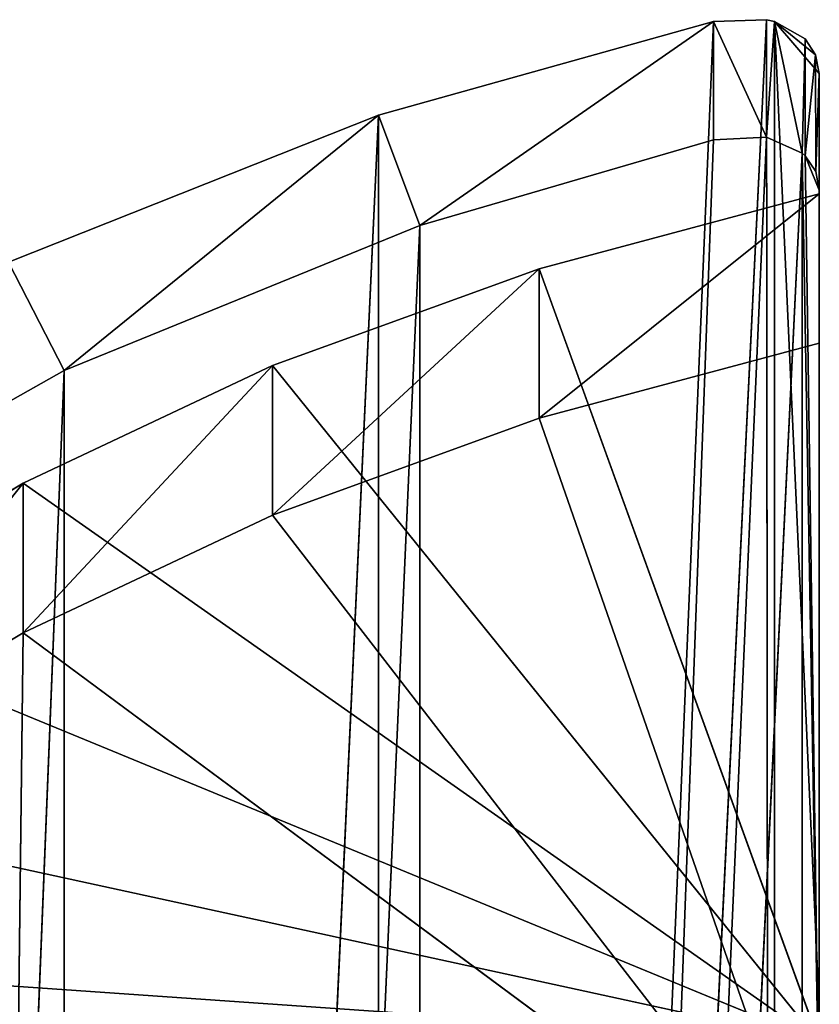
# Model space of a CAD drawing. Extents: x 257 to 312, y 0 to 136.
# Tile 368 of 656: x 269 to 277, y 103 to 112. Entities that reach past the tile are written whole.
import ezdxf

# ---------------------------------------------------------------- set-up
doc = ezdxf.new("R2010")
doc.units = 0
doc.header["$LTSCALE"] = 25.4
doc.layers.get('0').update_dxf_attribs({"color": 13, "linetype": 'CONTINUOUS'})

# ---------------------------------------------------------------- blocks, each defined once
blk = doc.blocks.new('MONO-I-KINKIET-PRZEW_D-778')
at = {"color": 7}
for p, q in [((46.1931, 124.873, 1459.41), (43.155, 48.9135, 1531.9431)), ((46.1931, 124.873, 1459.41), (43.155, 48.9135, 1531.9431)), ((43.155, 123.1598, 1457.6969), (39.7896, 47.5397, 1530.5692)), ((43.155, 123.1598, 1457.6969), (39.7896, 47.5397, 1530.5692)), ((43.155, 123.1598, 1457.6969), (43.155, 48.9135, 1531.9431)), ((43.155, 123.1598, 1457.6969), (43.155, 48.9135, 1531.9431)), ((43.6823, 122.1325, 1456.6697), (40.1812, 46.4969, 1529.5265)), ((43.6823, 122.1325, 1456.6697), (40.1812, 46.4969, 1529.5265)), ((39.7896, 121.7859, 1456.323), (36.1723, 46.8553, 1529.2458)), ((39.7896, 121.7859, 1456.323), (36.1723, 46.8553, 1529.2458)), ((36.5087, 46.7056, 1529.5457), (39.7896, 121.7859, 1456.323)), ((36.5087, 46.7056, 1529.5457), (39.7896, 121.7859, 1456.323)), ((39.7896, 121.7859, 1456.323), (37.0087, 46.7292, 1529.7588)), ((39.7896, 121.7859, 1456.323), (37.0087, 46.7292, 1529.7588)), ((39.7896, 121.7859, 1456.323), (39.7896, 47.5397, 1530.5692)), ((39.7896, 121.7859, 1456.323), (39.7896, 47.5397, 1530.5692)), ((36.1723, 120.782, 1455.3191), (36.1723, 46.8553, 1529.2458)), ((36.1723, 120.782, 1455.3191), (36.1723, 46.8553, 1529.2458)), ((40.1812, 120.7431, 1455.2803), (36.5087, 45.5941, 1528.4341)), ((40.1812, 120.7431, 1455.2803), (36.5087, 45.5941, 1528.4341)), ((40.1812, 120.7431, 1455.2803), (37.0087, 45.6105, 1528.64)), ((40.1812, 120.7431, 1455.2803), (37.0087, 45.6105, 1528.64)), ((40.1812, 120.7431, 1455.2803), (40.1812, 46.4969, 1529.5265)), ((40.1812, 120.7431, 1455.2803), (40.1812, 46.4969, 1529.5265)), ((36.4314, 119.729, 1454.2661), (36.4314, 45.6125, 1528.3826)), ((36.4314, 119.729, 1454.2661), (36.4314, 45.6125, 1528.3826)), ((36.4314, 119.729, 1454.2661), (36.5087, 45.5941, 1528.4341)), ((36.4314, 119.729, 1454.2661), (36.5087, 45.5941, 1528.4341)), ((36.0087, 48.6546, 1528.8556), (36.0087, 56.973, 1537.1741)), ((36.0087, 56.973, 1537.1741), (38.6608, 49.3635, 1529.5646)), ((43.541, 51.393, 1531.5941), (36.0087, 56.973, 1537.1741)), ((43.541, 51.393, 1531.5941), (36.0087, 56.973, 1537.1741)), ((41.1824, 50.2803, 1530.4813), (36.0087, 56.973, 1537.1741)), ((41.1824, 50.2803, 1530.4813), (36.0087, 56.973, 1537.1741)), ((36.0087, 56.973, 1537.1741), (38.6608, 49.3635, 1529.5646)), ((36.0087, 48.6546, 1528.8556), (36.0087, 56.973, 1537.1741)), ((43.541, 51.393, 1531.5941), (43.6087, 56.973, 1537.1741)), ((43.541, 51.393, 1531.5941), (43.6087, 56.973, 1537.1741)), ((36.0087, 56.0464, 1519.9841), (36.1723, 46.8553, 1529.2458)), ((36.0087, 56.0464, 1519.9841), (36.1723, 46.8553, 1529.2458)), ((36.0087, 56.0464, 1519.9841), (36.1428, 46.8827, 1529.2054)), ((36.0087, 56.0464, 1519.9841), (36.1428, 46.8827, 1529.2054)), ((36.0087, 56.0464, 1519.9841), (36.0087, 47.2076, 1528.8229)), ((36.0087, 46.1026, 1527.7179), (36.0087, 56.0464, 1519.9841)), ((36.0087, 46.1026, 1527.7179), (36.0087, 56.0464, 1519.9841)), ((36.0087, 56.0464, 1519.9841), (36.0087, 47.2076, 1528.8229)), ((36.0087, 55.5528, 1538.0066), (36.0087, 48.6546, 1528.8556)), ((36.0087, 55.5528, 1538.0066), (36.0087, 48.6546, 1528.8556)), ((36.0087, 55.2649, 1538.2944), (36.0087, 47.2403, 1530.2699)), ((38.6608, 47.9493, 1530.9789), (36.0087, 55.2649, 1538.2944)), ((41.1824, 48.8661, 1531.8956), (36.0087, 55.2649, 1538.2944)), ((38.6608, 47.9493, 1530.9789), (36.0087, 55.2649, 1538.2944)), ((41.1824, 48.8661, 1531.8956), (36.0087, 55.2649, 1538.2944)), ((43.541, 49.9788, 1533.0083), (36.0087, 55.2649, 1538.2944)), ((43.541, 49.9788, 1533.0083), (36.0087, 55.2649, 1538.2944)), ((45.7062, 51.2733, 1534.3027), (36.0087, 55.2649, 1538.2944)), ((47.6502, 52.7328, 1535.7623), (36.0087, 55.2649, 1538.2944)), ((45.7062, 51.2733, 1534.3027), (36.0087, 55.2649, 1538.2944)), ((47.6502, 52.7328, 1535.7623), (36.0087, 55.2649, 1538.2944)), ((49.348, 54.3385, 1537.368), (36.0087, 55.2649, 1538.2944)), ((49.348, 54.3385, 1537.368), (36.0087, 55.2649, 1538.2944)), ((36.0087, 55.2649, 1538.2944), (36.0087, 47.2403, 1530.2699)), ((36.0087, 55.2649, 1538.2944), (36.0087, 48.6546, 1528.8556)), ((36.0087, 55.2649, 1538.2944), (36.0087, 48.6546, 1528.8556)), ((36.0087, 46.1026, 1527.7179), (36.0087, 54.9414, 1518.879)), ((36.0087, 54.9414, 1518.879), (36.4314, 45.6125, 1528.3826)), ((36.0087, 54.9414, 1518.879), (36.4314, 45.6125, 1528.3826)), ((36.0087, 46.1026, 1527.7179), (36.0087, 54.9414, 1518.879)), ((43.541, 51.393, 1531.5941), (45.7062, 52.6875, 1532.8885)), ((45.7062, 52.6875, 1532.8885), (43.541, 49.9788, 1533.0083)), ((45.7062, 52.6875, 1532.8885), (43.541, 49.9788, 1533.0083)), ((43.541, 51.393, 1531.5941), (45.7062, 52.6875, 1532.8885)), ((41.1824, 50.2803, 1530.4813), (43.541, 51.393, 1531.5941)), ((43.541, 51.393, 1531.5941), (41.1824, 48.8661, 1531.8956)), ((43.541, 51.393, 1531.5941), (41.1824, 48.8661, 1531.8956)), ((41.1824, 50.2803, 1530.4813), (43.541, 51.393, 1531.5941)), ((43.541, 51.393, 1531.5941), (43.541, 49.9788, 1533.0083)), ((43.541, 51.393, 1531.5941), (43.541, 49.9788, 1533.0083)), ((45.7062, 51.2733, 1534.3027), (43.541, 49.9788, 1533.0083)), ((45.7062, 51.2733, 1534.3027), (43.541, 49.9788, 1533.0083)), ((46.1931, 50.6268, 1533.6562), (43.155, 48.9135, 1531.9431)), ((46.1931, 50.6268, 1533.6562), (43.155, 48.9135, 1531.9431)), ((38.6608, 49.3635, 1529.5646), (41.1824, 50.2803, 1530.4813)), ((41.1824, 50.2803, 1530.4813), (38.6608, 47.9493, 1530.9789)), ((41.1824, 50.2803, 1530.4813), (38.6608, 47.9493, 1530.9789)), ((38.6608, 49.3635, 1529.5646), (41.1824, 50.2803, 1530.4813)), ((41.1824, 50.2803, 1530.4813), (41.1824, 48.8661, 1531.8956)), ((41.1824, 50.2803, 1530.4813), (41.1824, 48.8661, 1531.8956)), ((43.541, 49.9788, 1533.0083), (41.1824, 48.8661, 1531.8956)), ((43.541, 49.9788, 1533.0083), (41.1824, 48.8661, 1531.8956)), ((36.0087, 48.6546, 1528.8556), (38.6608, 49.3635, 1529.5646)), ((38.6608, 49.3635, 1529.5646), (36.0087, 47.2403, 1530.2699)), ((38.6608, 49.3635, 1529.5646), (36.0087, 47.2403, 1530.2699)), ((36.0087, 48.6546, 1528.8556), (38.6608, 49.3635, 1529.5646)), ((38.6608, 49.3635, 1529.5646), (38.6608, 47.9493, 1530.9789)), ((38.6608, 49.3635, 1529.5646), (38.6608, 47.9493, 1530.9789)), ((43.155, 48.9135, 1531.9431), (39.7896, 47.5397, 1530.5692)), ((43.155, 48.9135, 1531.9431), (39.7896, 47.5397, 1530.5692)), ((40.1812, 46.4969, 1529.5265), (43.155, 48.9135, 1531.9431)), ((40.1812, 46.4969, 1529.5265), (43.155, 48.9135, 1531.9431)), ((43.6823, 47.8863, 1530.9158), (43.155, 48.9135, 1531.9431)), ((43.6823, 47.8863, 1530.9158), (43.155, 48.9135, 1531.9431)), ((41.1824, 48.8661, 1531.8956), (38.6608, 47.9493, 1530.9789)), ((41.1824, 48.8661, 1531.8956), (38.6608, 47.9493, 1530.9789)), ((36.0087, 47.2403, 1530.2699), (36.0087, 48.6546, 1528.8556)), ((36.0087, 47.2403, 1530.2699), (36.0087, 48.6546, 1528.8556)), ((38.6608, 47.9493, 1530.9789), (36.0087, 47.2403, 1530.2699)), ((38.6608, 47.9493, 1530.9789), (36.0087, 47.2403, 1530.2699)), ((40.1812, 46.4969, 1529.5265), (43.6823, 47.8863, 1530.9158)), ((40.1812, 46.4969, 1529.5265), (43.6823, 47.8863, 1530.9158)), ((37.0087, 45.6105, 1528.64), (39.7896, 47.5397, 1530.5692)), ((39.7896, 47.5397, 1530.5692), (37.0087, 46.7292, 1529.7588)), ((37.0087, 45.6105, 1528.64), (39.7896, 47.5397, 1530.5692)), ((39.7896, 47.5397, 1530.5692), (37.0087, 46.7292, 1529.7588)), ((40.1812, 46.4969, 1529.5265), (39.7896, 47.5397, 1530.5692)), ((40.1812, 46.4969, 1529.5265), (39.7896, 47.5397, 1530.5692)), ((36.0087, 47.2076, 1528.8229), (36.1428, 46.8827, 1529.2054)), ((36.0087, 47.2076, 1528.8229), (36.1428, 46.8827, 1529.2054)), ((36.0087, 47.2076, 1528.8229), (36.0429, 47.0315, 1529.0135)), ((36.0087, 46.1026, 1527.7179), (36.0087, 47.2076, 1528.8229)), ((36.0087, 46.1026, 1527.7179), (36.0087, 47.2076, 1528.8229)), ((36.0087, 47.2076, 1528.8229), (36.0429, 47.0315, 1529.0135)), ((36.0087, 46.1026, 1527.7179), (36.0429, 47.0315, 1529.0135)), ((36.0087, 46.1026, 1527.7179), (36.0429, 47.0315, 1529.0135)), ((36.0429, 47.0315, 1529.0135), (36.1428, 46.8827, 1529.2054)), ((36.0432, 45.9254, 1527.9089), (36.0429, 47.0315, 1529.0135)), ((36.0432, 45.9254, 1527.9089), (36.0429, 47.0315, 1529.0135)), ((36.0429, 47.0315, 1529.0135), (36.1428, 46.8827, 1529.2054)), ((36.0432, 45.9254, 1527.9089), (36.1428, 46.8827, 1529.2054)), ((36.0432, 45.9254, 1527.9089), (36.1428, 46.8827, 1529.2054)), ((36.1426, 45.7761, 1528.0985), (36.1428, 46.8827, 1529.2054)), ((36.1426, 45.7761, 1528.0985), (36.1428, 46.8827, 1529.2054)), ((36.1426, 45.7761, 1528.0985), (36.1723, 46.8553, 1529.2458)), ((36.1426, 45.7761, 1528.0985), (36.1723, 46.8553, 1529.2458)), ((36.1428, 46.8827, 1529.2054), (36.1723, 46.8553, 1529.2458)), ((36.1428, 46.8827, 1529.2054), (36.1723, 46.8553, 1529.2458)), ((36.1723, 46.8553, 1529.2458), (36.5087, 46.7056, 1529.5457)), ((36.4314, 45.6125, 1528.3826), (36.1723, 46.8553, 1529.2458)), ((36.4314, 45.6125, 1528.3826), (36.1723, 46.8553, 1529.2458)), ((36.1723, 46.8553, 1529.2458), (36.5087, 46.7056, 1529.5457)), ((36.4314, 45.6125, 1528.3826), (36.5087, 46.7056, 1529.5457)), ((36.4314, 45.6125, 1528.3826), (36.5087, 46.7056, 1529.5457)), ((36.5087, 46.7056, 1529.5457), (37.0087, 46.7292, 1529.7588)), ((36.5087, 46.7056, 1529.5457), (37.0087, 46.7292, 1529.7588)), ((36.5087, 45.5941, 1528.4341), (36.5087, 46.7056, 1529.5457)), ((36.5087, 45.5941, 1528.4341), (36.5087, 46.7056, 1529.5457)), ((37.0087, 45.6105, 1528.64), (36.5087, 46.7056, 1529.5457)), ((37.0087, 45.6105, 1528.64), (36.5087, 46.7056, 1529.5457)), ((37.0087, 46.7292, 1529.7588), (37.0087, 45.6105, 1528.64)), ((37.0087, 46.7292, 1529.7588), (37.0087, 45.6105, 1528.64)), ((37.0087, 45.6105, 1528.64), (40.1812, 46.4969, 1529.5265)), ((37.0087, 45.6105, 1528.64), (40.1812, 46.4969, 1529.5265)), ((36.0087, 46.1026, 1527.7179), (36.4314, 45.6125, 1528.3826)), ((36.0432, 45.9254, 1527.9089), (36.0087, 46.1026, 1527.7179)), ((36.0087, 46.1026, 1527.7179), (36.4314, 45.6125, 1528.3826)), ((36.0432, 45.9254, 1527.9089), (36.0087, 46.1026, 1527.7179)), ((36.4314, 45.6125, 1528.3826), (36.0432, 45.9254, 1527.9089)), ((36.4314, 45.6125, 1528.3826), (36.0432, 45.9254, 1527.9089)), ((36.1426, 45.7761, 1528.0985), (36.0432, 45.9254, 1527.9089)), ((36.1426, 45.7761, 1528.0985), (36.0432, 45.9254, 1527.9089)), ((36.4314, 45.6125, 1528.3826), (36.1426, 45.7761, 1528.0985)), ((36.4314, 45.6125, 1528.3826), (36.1426, 45.7761, 1528.0985)), ((36.5087, 45.5941, 1528.4341), (36.4314, 45.6125, 1528.3826)), ((36.5087, 45.5941, 1528.4341), (36.4314, 45.6125, 1528.3826)), ((37.0087, 45.6105, 1528.64), (36.5087, 45.5941, 1528.4341)), ((37.0087, 45.6105, 1528.64), (36.5087, 45.5941, 1528.4341))]:
    blk.add_line(p, q, dxfattribs=at)
mesh = blk.add_polyface(dxfattribs=at)
corners = [(46.1931, 124.873, 1459.41), (43.155, 48.9135, 1531.9431), (46.1931, 50.6268, 1533.6562)]
mesh.append_faces([[corners[k] for k in face] for face in [(0, 1, 2)]], dxfattribs={"color": 7})
mesh = blk.add_polyface(dxfattribs=at)
corners = [(46.1931, 124.873, 1459.41), (43.155, 123.1598, 1457.6969), (43.155, 48.9135, 1531.9431)]
mesh.append_faces([[corners[k] for k in face] for face in [(0, 1, 2)]], dxfattribs={"color": 7})
mesh = blk.add_polyface(dxfattribs=at)
corners = [(43.155, 48.9135, 1531.9431), (43.155, 123.1598, 1457.6969), (39.7896, 47.5397, 1530.5692)]
mesh.append_faces([[corners[k] for k in face] for face in [(0, 1, 2)]], dxfattribs={"color": 7})
mesh = blk.add_polyface(dxfattribs=at)
corners = [(39.7896, 47.5397, 1530.5692), (43.155, 123.1598, 1457.6969), (39.7896, 121.7859, 1456.323)]
mesh.append_faces([[corners[k] for k in face] for face in [(0, 1, 2)]], dxfattribs={"color": 7})
mesh = blk.add_polyface(dxfattribs=at)
corners = [(40.1812, 46.4969, 1529.5265), (40.1812, 120.7431, 1455.2803), (43.6823, 122.1325, 1456.6697)]
mesh.append_faces([[corners[k] for k in face] for face in [(0, 1, 2)]], dxfattribs={"color": 7})
mesh = blk.add_polyface(dxfattribs=at)
corners = [(43.6823, 47.8863, 1530.9158), (40.1812, 46.4969, 1529.5265), (43.6823, 122.1325, 1456.6697)]
mesh.append_faces([[corners[k] for k in face] for face in [(0, 1, 2)]], dxfattribs={"color": 7})
mesh = blk.add_polyface(dxfattribs=at)
corners = [(39.7896, 121.7859, 1456.323), (36.1723, 46.8553, 1529.2458), (36.5087, 46.7056, 1529.5457)]
mesh.append_faces([[corners[k] for k in face] for face in [(0, 1, 2)]], dxfattribs={"color": 7})
mesh = blk.add_polyface(dxfattribs=at)
corners = [(36.1723, 46.8553, 1529.2458), (39.7896, 121.7859, 1456.323), (36.1723, 120.782, 1455.3191)]
mesh.append_faces([[corners[k] for k in face] for face in [(0, 1, 2)]], dxfattribs={"color": 7})
mesh = blk.add_polyface(dxfattribs=at)
corners = [(39.7896, 121.7859, 1456.323), (36.5087, 46.7056, 1529.5457), (37.0087, 46.7292, 1529.7588)]
mesh.append_faces([[corners[k] for k in face] for face in [(0, 1, 2)]], dxfattribs={"color": 7})
mesh = blk.add_polyface(dxfattribs=at)
corners = [(39.7896, 47.5397, 1530.5692), (39.7896, 121.7859, 1456.323), (37.0087, 46.7292, 1529.7588)]
mesh.append_faces([[corners[k] for k in face] for face in [(0, 1, 2)]], dxfattribs={"color": 7})
mesh = blk.add_polyface(dxfattribs=at)
corners = [(36.1723, 46.8553, 1529.2458), (36.1723, 120.782, 1455.3191), (36.0087, 56.0464, 1519.9841)]
mesh.append_faces([[corners[k] for k in face] for face in [(0, 1, 2)]], dxfattribs={"color": 7})
mesh = blk.add_polyface(dxfattribs=at)
corners = [(40.1812, 120.7431, 1455.2803), (36.5087, 45.5941, 1528.4341), (36.4314, 119.729, 1454.2661)]
mesh.append_faces([[corners[k] for k in face] for face in [(0, 1, 2)]], dxfattribs={"color": 7})
mesh = blk.add_polyface(dxfattribs=at)
corners = [(40.1812, 120.7431, 1455.2803), (37.0087, 45.6105, 1528.64), (36.5087, 45.5941, 1528.4341)]
mesh.append_faces([[corners[k] for k in face] for face in [(0, 1, 2)]], dxfattribs={"color": 7})
mesh = blk.add_polyface(dxfattribs=at)
corners = [(40.1812, 46.4969, 1529.5265), (37.0087, 45.6105, 1528.64), (40.1812, 120.7431, 1455.2803)]
mesh.append_faces([[corners[k] for k in face] for face in [(0, 1, 2)]], dxfattribs={"color": 7})
mesh = blk.add_polyface(dxfattribs=at)
corners = [(36.4314, 45.6125, 1528.3826), (36.0087, 54.9414, 1518.879), (36.4314, 119.729, 1454.2661)]
mesh.append_faces([[corners[k] for k in face] for face in [(0, 1, 2)]], dxfattribs={"color": 7})
mesh = blk.add_polyface(dxfattribs=at)
corners = [(36.5087, 45.5941, 1528.4341), (36.4314, 45.6125, 1528.3826), (36.4314, 119.729, 1454.2661)]
mesh.append_faces([[corners[k] for k in face] for face in [(0, 1, 2)]], dxfattribs={"color": 7})
mesh = blk.add_polyface(dxfattribs=at)
corners = [(36.0087, 56.973, 1537.1741), (38.6608, 49.3635, 1529.5646), (36.0087, 48.6546, 1528.8556)]
mesh.append_faces([[corners[k] for k in face] for face in [(0, 1, 2)]], dxfattribs={"color": 7})
mesh = blk.add_polyface(dxfattribs=at)
corners = [(43.6087, 56.973, 1537.1741), (43.541, 51.393, 1531.5941), (36.0087, 56.973, 1537.1741)]
mesh.append_faces([[corners[k] for k in face] for face in [(0, 1, 2)]], dxfattribs={"color": 7})
mesh = blk.add_polyface(dxfattribs=at)
corners = [(36.0087, 56.973, 1537.1741), (43.541, 51.393, 1531.5941), (41.1824, 50.2803, 1530.4813)]
mesh.append_faces([[corners[k] for k in face] for face in [(0, 1, 2)]], dxfattribs={"color": 7})
mesh = blk.add_polyface(dxfattribs=at)
corners = [(36.0087, 56.973, 1537.1741), (41.1824, 50.2803, 1530.4813), (38.6608, 49.3635, 1529.5646)]
mesh.append_faces([[corners[k] for k in face] for face in [(0, 1, 2)]], dxfattribs={"color": 7})
mesh = blk.add_polyface(dxfattribs=at)
corners = [(36.0087, 56.973, 1537.1741), (36.0087, 48.6546, 1528.8556), (36.0087, 55.5528, 1538.0066)]
mesh.append_faces([[corners[k] for k in face] for face in [(0, 1, 2)]], dxfattribs={"color": 7})
mesh = blk.add_polyface(dxfattribs=at)
corners = [(43.6087, 56.973, 1537.1741), (45.7062, 52.6875, 1532.8885), (43.541, 51.393, 1531.5941)]
mesh.append_faces([[corners[k] for k in face] for face in [(0, 1, 2)]], dxfattribs={"color": 7})
mesh = blk.add_polyface(dxfattribs=at)
corners = [(50.7778, 56.0699, 1539.0994), (36.0087, 55.2649, 1538.2944), (49.348, 54.3385, 1537.368)]
mesh.append_faces([[corners[k] for k in face] for face in [(0, 1, 2)]], dxfattribs={"color": 7})
mesh = blk.add_polyface(dxfattribs=at)
corners = [(36.1723, 46.8553, 1529.2458), (36.0087, 56.0464, 1519.9841), (36.1428, 46.8827, 1529.2054)]
mesh.append_faces([[corners[k] for k in face] for face in [(0, 1, 2)]], dxfattribs={"color": 7})
mesh = blk.add_polyface(dxfattribs=at)
corners = [(36.1428, 46.8827, 1529.2054), (36.0087, 56.0464, 1519.9841), (36.0087, 47.2076, 1528.8229)]
mesh.append_faces([[corners[k] for k in face] for face in [(0, 1, 2)]], dxfattribs={"color": 7})
mesh = blk.add_polyface(dxfattribs=at)
corners = [(36.0087, 56.0464, 1519.9841), (36.0087, 54.9414, 1518.879), (36.0087, 46.1026, 1527.7179)]
mesh.append_faces([[corners[k] for k in face] for face in [(0, 1, 2)]], dxfattribs={"color": 7})
mesh = blk.add_polyface(dxfattribs=at)
corners = [(36.0087, 56.0464, 1519.9841), (36.0087, 46.1026, 1527.7179), (36.0087, 47.2076, 1528.8229)]
mesh.append_faces([[corners[k] for k in face] for face in [(0, 1, 2)]], dxfattribs={"color": 7})
mesh = blk.add_polyface(dxfattribs=at)
corners = [(36.0087, 55.5528, 1538.0066), (36.0087, 48.6546, 1528.8556), (36.0087, 55.2649, 1538.2944)]
mesh.append_faces([[corners[k] for k in face] for face in [(0, 1, 2)]], dxfattribs={"color": 7})
mesh = blk.add_polyface(dxfattribs=at)
corners = [(38.6608, 47.9493, 1530.9789), (36.0087, 55.2649, 1538.2944), (36.0087, 47.2403, 1530.2699)]
mesh.append_faces([[corners[k] for k in face] for face in [(0, 1, 2)]], dxfattribs={"color": 7})
mesh = blk.add_polyface(dxfattribs=at)
corners = [(41.1824, 48.8661, 1531.8956), (36.0087, 55.2649, 1538.2944), (38.6608, 47.9493, 1530.9789)]
mesh.append_faces([[corners[k] for k in face] for face in [(0, 1, 2)]], dxfattribs={"color": 7})
mesh = blk.add_polyface(dxfattribs=at)
corners = [(43.541, 49.9788, 1533.0083), (36.0087, 55.2649, 1538.2944), (41.1824, 48.8661, 1531.8956)]
mesh.append_faces([[corners[k] for k in face] for face in [(0, 1, 2)]], dxfattribs={"color": 7})
mesh = blk.add_polyface(dxfattribs=at)
corners = [(45.7062, 51.2733, 1534.3027), (36.0087, 55.2649, 1538.2944), (43.541, 49.9788, 1533.0083)]
mesh.append_faces([[corners[k] for k in face] for face in [(0, 1, 2)]], dxfattribs={"color": 7})
mesh = blk.add_polyface(dxfattribs=at)
corners = [(36.0087, 55.2649, 1538.2944), (45.7062, 51.2733, 1534.3027), (47.6502, 52.7328, 1535.7623)]
mesh.append_faces([[corners[k] for k in face] for face in [(0, 1, 2)]], dxfattribs={"color": 7})
mesh = blk.add_polyface(dxfattribs=at)
corners = [(49.348, 54.3385, 1537.368), (36.0087, 55.2649, 1538.2944), (47.6502, 52.7328, 1535.7623)]
mesh.append_faces([[corners[k] for k in face] for face in [(0, 1, 2)]], dxfattribs={"color": 7})
mesh = blk.add_polyface(dxfattribs=at)
corners = [(36.0087, 55.2649, 1538.2944), (36.0087, 48.6546, 1528.8556), (36.0087, 47.2403, 1530.2699)]
mesh.append_faces([[corners[k] for k in face] for face in [(0, 1, 2)]], dxfattribs={"color": 7})
mesh = blk.add_polyface(dxfattribs=at)
corners = [(36.4314, 45.6125, 1528.3826), (36.0087, 46.1026, 1527.7179), (36.0087, 54.9414, 1518.879)]
mesh.append_faces([[corners[k] for k in face] for face in [(0, 1, 2)]], dxfattribs={"color": 7})
mesh = blk.add_polyface(dxfattribs=at)
corners = [(45.7062, 52.6875, 1532.8885), (43.541, 49.9788, 1533.0083), (43.541, 51.393, 1531.5941)]
mesh.append_faces([[corners[k] for k in face] for face in [(0, 1, 2)]], dxfattribs={"color": 7})
mesh = blk.add_polyface(dxfattribs=at)
corners = [(45.7062, 52.6875, 1532.8885), (45.7062, 51.2733, 1534.3027), (43.541, 49.9788, 1533.0083)]
mesh.append_faces([[corners[k] for k in face] for face in [(0, 1, 2)]], dxfattribs={"color": 7})
mesh = blk.add_polyface(dxfattribs=at)
corners = [(41.1824, 48.8661, 1531.8956), (41.1824, 50.2803, 1530.4813), (43.541, 51.393, 1531.5941)]
mesh.append_faces([[corners[k] for k in face] for face in [(0, 1, 2)]], dxfattribs={"color": 7})
mesh = blk.add_polyface(dxfattribs=at)
corners = [(43.541, 49.9788, 1533.0083), (41.1824, 48.8661, 1531.8956), (43.541, 51.393, 1531.5941)]
mesh.append_faces([[corners[k] for k in face] for face in [(0, 1, 2)]], dxfattribs={"color": 7})
mesh = blk.add_polyface(dxfattribs=at)
corners = [(46.1931, 50.6268, 1533.6562), (43.155, 48.9135, 1531.9431), (43.6823, 47.8863, 1530.9158)]
mesh.append_faces([[corners[k] for k in face] for face in [(0, 1, 2)]], dxfattribs={"color": 7})
mesh = blk.add_polyface(dxfattribs=at)
corners = [(38.6608, 47.9493, 1530.9789), (38.6608, 49.3635, 1529.5646), (41.1824, 50.2803, 1530.4813)]
mesh.append_faces([[corners[k] for k in face] for face in [(0, 1, 2)]], dxfattribs={"color": 7})
mesh = blk.add_polyface(dxfattribs=at)
corners = [(41.1824, 48.8661, 1531.8956), (38.6608, 47.9493, 1530.9789), (41.1824, 50.2803, 1530.4813)]
mesh.append_faces([[corners[k] for k in face] for face in [(0, 1, 2)]], dxfattribs={"color": 7})
mesh = blk.add_polyface(dxfattribs=at)
corners = [(36.0087, 47.2403, 1530.2699), (36.0087, 48.6546, 1528.8556), (38.6608, 49.3635, 1529.5646)]
mesh.append_faces([[corners[k] for k in face] for face in [(0, 1, 2)]], dxfattribs={"color": 7})
mesh = blk.add_polyface(dxfattribs=at)
corners = [(38.6608, 47.9493, 1530.9789), (36.0087, 47.2403, 1530.2699), (38.6608, 49.3635, 1529.5646)]
mesh.append_faces([[corners[k] for k in face] for face in [(0, 1, 2)]], dxfattribs={"color": 7})
mesh = blk.add_polyface(dxfattribs=at)
corners = [(43.155, 48.9135, 1531.9431), (39.7896, 47.5397, 1530.5692), (40.1812, 46.4969, 1529.5265)]
mesh.append_faces([[corners[k] for k in face] for face in [(0, 1, 2)]], dxfattribs={"color": 7})
mesh = blk.add_polyface(dxfattribs=at)
corners = [(43.155, 48.9135, 1531.9431), (40.1812, 46.4969, 1529.5265), (43.6823, 47.8863, 1530.9158)]
mesh.append_faces([[corners[k] for k in face] for face in [(0, 1, 2)]], dxfattribs={"color": 7})
mesh = blk.add_polyface(dxfattribs=at)
corners = [(39.7896, 47.5397, 1530.5692), (37.0087, 46.7292, 1529.7588), (37.0087, 45.6105, 1528.64)]
mesh.append_faces([[corners[k] for k in face] for face in [(0, 1, 2)]], dxfattribs={"color": 7})
mesh = blk.add_polyface(dxfattribs=at)
corners = [(39.7896, 47.5397, 1530.5692), (37.0087, 45.6105, 1528.64), (40.1812, 46.4969, 1529.5265)]
mesh.append_faces([[corners[k] for k in face] for face in [(0, 1, 2)]], dxfattribs={"color": 7})
mesh = blk.add_polyface(dxfattribs=at)
corners = [(36.1428, 46.8827, 1529.2054), (36.0087, 47.2076, 1528.8229), (36.0429, 47.0315, 1529.0135)]
mesh.append_faces([[corners[k] for k in face] for face in [(0, 1, 2)]], dxfattribs={"color": 7})
mesh = blk.add_polyface(dxfattribs=at)
corners = [(36.0087, 47.2076, 1528.8229), (36.0087, 46.1026, 1527.7179), (36.0429, 47.0315, 1529.0135)]
mesh.append_faces([[corners[k] for k in face] for face in [(0, 1, 2)]], dxfattribs={"color": 7})
mesh = blk.add_polyface(dxfattribs=at)
corners = [(36.0429, 47.0315, 1529.0135), (36.0087, 46.1026, 1527.7179), (36.0432, 45.9254, 1527.9089)]
mesh.append_faces([[corners[k] for k in face] for face in [(0, 1, 2)]], dxfattribs={"color": 7})
mesh = blk.add_polyface(dxfattribs=at)
corners = [(36.0429, 47.0315, 1529.0135), (36.0432, 45.9254, 1527.9089), (36.1428, 46.8827, 1529.2054)]
mesh.append_faces([[corners[k] for k in face] for face in [(0, 1, 2)]], dxfattribs={"color": 7})
mesh = blk.add_polyface(dxfattribs=at)
corners = [(36.1428, 46.8827, 1529.2054), (36.0432, 45.9254, 1527.9089), (36.1426, 45.7761, 1528.0985)]
mesh.append_faces([[corners[k] for k in face] for face in [(0, 1, 2)]], dxfattribs={"color": 7})
mesh = blk.add_polyface(dxfattribs=at)
corners = [(36.1428, 46.8827, 1529.2054), (36.1426, 45.7761, 1528.0985), (36.1723, 46.8553, 1529.2458)]
mesh.append_faces([[corners[k] for k in face] for face in [(0, 1, 2)]], dxfattribs={"color": 7})
mesh = blk.add_polyface(dxfattribs=at)
corners = [(36.1723, 46.8553, 1529.2458), (36.1426, 45.7761, 1528.0985), (36.4314, 45.6125, 1528.3826)]
mesh.append_faces([[corners[k] for k in face] for face in [(0, 1, 2)]], dxfattribs={"color": 7})
mesh = blk.add_polyface(dxfattribs=at)
corners = [(36.1723, 46.8553, 1529.2458), (36.4314, 45.6125, 1528.3826), (36.5087, 46.7056, 1529.5457)]
mesh.append_faces([[corners[k] for k in face] for face in [(0, 1, 2)]], dxfattribs={"color": 7})
mesh = blk.add_polyface(dxfattribs=at)
corners = [(36.5087, 46.7056, 1529.5457), (36.4314, 45.6125, 1528.3826), (36.5087, 45.5941, 1528.4341)]
mesh.append_faces([[corners[k] for k in face] for face in [(0, 1, 2)]], dxfattribs={"color": 7})
mesh = blk.add_polyface(dxfattribs=at)
corners = [(37.0087, 46.7292, 1529.7588), (36.5087, 46.7056, 1529.5457), (37.0087, 45.6105, 1528.64)]
mesh.append_faces([[corners[k] for k in face] for face in [(0, 1, 2)]], dxfattribs={"color": 7})
mesh = blk.add_polyface(dxfattribs=at)
corners = [(37.0087, 45.6105, 1528.64), (36.5087, 46.7056, 1529.5457), (36.5087, 45.5941, 1528.4341)]
mesh.append_faces([[corners[k] for k in face] for face in [(0, 1, 2)]], dxfattribs={"color": 7})
mesh = blk.add_polyface(dxfattribs=at)
corners = [(36.4314, 45.6125, 1528.3826), (36.0432, 45.9254, 1527.9089), (36.0087, 46.1026, 1527.7179)]
mesh.append_faces([[corners[k] for k in face] for face in [(0, 1, 2)]], dxfattribs={"color": 7})
mesh = blk.add_polyface(dxfattribs=at)
corners = [(36.4314, 45.6125, 1528.3826), (36.1426, 45.7761, 1528.0985), (36.0432, 45.9254, 1527.9089)]
mesh.append_faces([[corners[k] for k in face] for face in [(0, 1, 2)]], dxfattribs={"color": 7})

msp = doc.modelspace()

# ---------------------------------------------------------------- block references
at = {"color": 0, "rotation": 179.9999999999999}
msp.add_blockref('MONO-I-KINKIET-PRZEW_D-778', (312.7885, 157.7954, -17.3669), dxfattribs=at)

doc.saveas('drawing.dxf')
